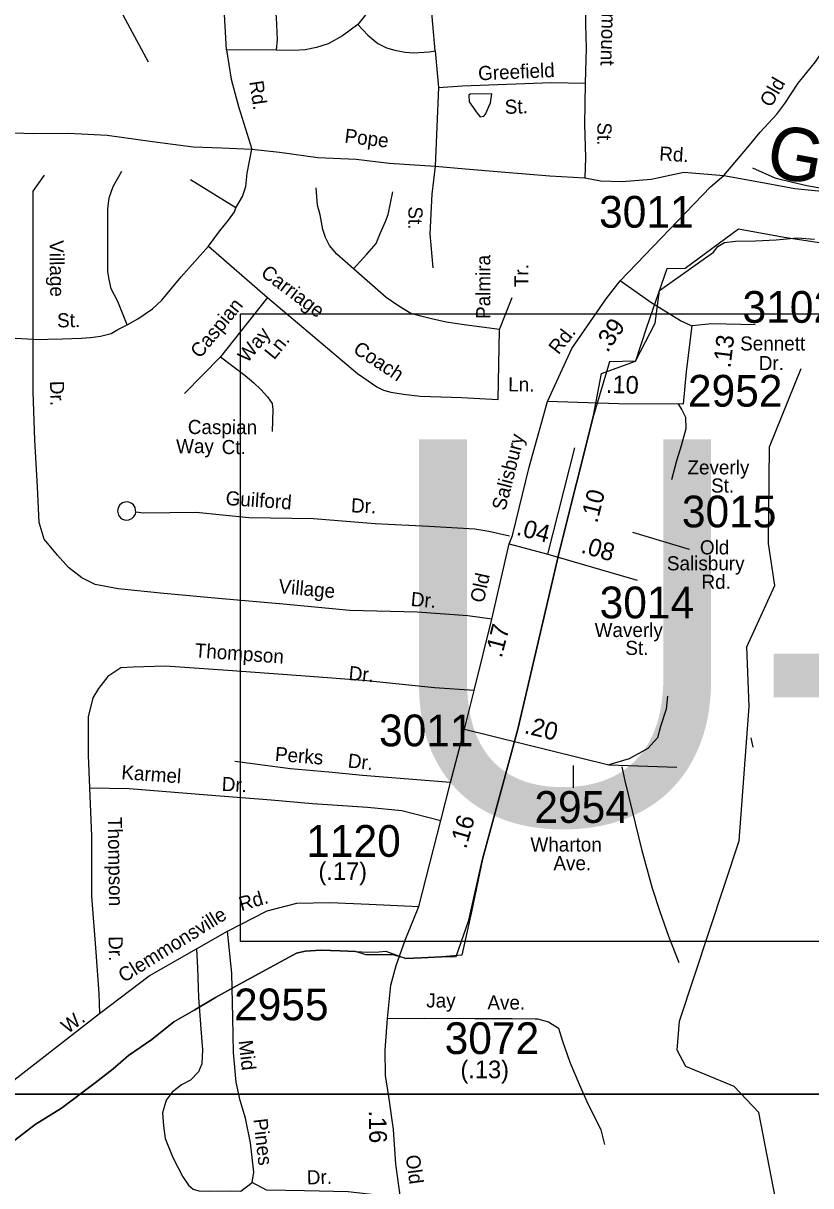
# Model space of a CAD drawing. Extents: x 1551653 to 1702041, y 811336 to 920032.
# Drawn here: x 1621198 to 1624858, y 830882 to 836287 of the extents above; entities that cross this region are included whole.
import ezdxf

# ---------------------------------------------------------------- set-up
doc = ezdxf.new("R2010")
doc.units = 0
for name, color, linetype in [('Old_Level_10', 7, 'Continuous'), ('Old_Level_11', 7, 'Continuous'), ('Old_Level_17', 7, 'Continuous'), ('Old_Level_22', 7, 'Continuous'), ('Old_Level_3', 7, 'Continuous'), ('Old_Level_32', 7, 'Continuous'), ('Old_Level_35', 7, 'Continuous'), ('Old_Level_48', 7, 'Continuous'), ('Old_Level_49', 7, 'Continuous'), ('Old_Level_59', 7, 'Continuous'), ('Old_Level_62', 7, 'Continuous'), ('Old_Level_63', 7, 'Continuous'), ('Old_Level_8', 7, 'Continuous')]:
    doc.layers.add(name, color=color, linetype=linetype)

msp = doc.modelspace()

# ---------------------------------------------------------------- linework, layer by layer
at = {"layer": 'Old_Level_11'}
for p, q in [((1624294.797, 833839.021), (1624030.296, 833918.024)), ((1623755.925, 832732.184), (1623755.925, 832834.888))]:
    msp.add_line(p, q, dxfattribs=at)
at = {"layer": 'Old_Level_3'}
for points in [[(1624586.463, 835614.673), (1624691.45, 835567.101), (1624773.471, 835547.416), (1624839.088, 835532.652), (1624918.648, 835517.888), (1625006.41, 835514.607), (1625104.835, 835517.068), (1625202.44, 835523.63), (1625368.942, 835544.955), (1625527.242, 835564.64), (1625640.431, 835570.382), (1625758.541, 835581.044), (1625883.213, 835597.448), (1626047.254, 835611.392), (1626121.073, 835623.695), (1626215.397, 835645.841), (1626309.721, 835680.289)], [(1629043.681, 832017.341), (1622207.164, 832017.341), (1622207.164, 834935.942), (1629043.681, 834935.942), (1629043.681, 832017.341)]]:
    msp.add_lwpolyline(points, dxfattribs=at)
at = {"layer": 'Old_Level_32'}
for p, q in [((1623635.788, 833818.359), (1623761.19, 834312.553)), ((1623455.522, 833865.425), (1623635.788, 833818.359)), ((1623635.788, 833818.359), (1624051.716, 833696.942))]:
    msp.add_line(p, q, dxfattribs=at)
for points in [[(1624453.414, 835578.659), (1624651.343, 835542.519), (1624783.369, 835517.969), (1624925.003, 835504.679), (1625137.454, 835526.828), (1625447.278, 835584.416), (1625845.623, 835637.575), (1626193.53, 835706.803)], [(1623634.03, 834527.505), (1623748.101, 834774.493), (1623906.556, 835004.705), (1623971.363, 835088.713), (1624391.839, 835526.064), (1624453.414, 835578.659)], [(1624266.654, 834515.542), (1624279.956, 834665.796), (1624306.562, 834880.718), (1624397.777, 834890.227), (1624599.212, 834886.424)], [(1623455.522, 833865.425), (1623472.083, 833904.803), (1623548.755, 834221.984), (1623634.03, 834527.505)], [(1624266.654, 834515.542), (1623964.951, 834516.498), (1623634.03, 834527.505)], [(1623247.882, 833003.976), (1623293.194, 833184.275), (1623376.186, 833516.503), (1623455.522, 833865.425)], [(1623036.266, 832179.534), (1623138.155, 832579.596), (1623183.653, 832756.34), (1623247.882, 833003.976)], [(1623247.882, 833003.976), (1623919.525, 832837.895), (1624235.423, 832827.479)], [(1622147.926, 832065.889), (1622332.11, 832160.021), (1622469.269, 832195.321), (1622622.102, 832199.242), (1622806.287, 832191.399), (1623036.266, 832179.534)], [(1622890.285, 831659.705), (1622906.945, 831814.771), (1622930.458, 831904.98), (1622973.565, 832022.646), (1623036.266, 832179.534)], [(1618639.488, 830898.254), (1619047.72, 830894.332), (1619435.682, 830886.488), (1619553.247, 830886.488), (1619721.756, 830949.242), (1619945.128, 831043.374), (1620244.62, 831137.121), (1620539.396, 831177.19), (1620754.932, 831200.723), (1620921.488, 831227.331), (1621021.412, 831271.322), (1621097.834, 831329.307), (1621552.417, 831682.303), (1621783.475, 831858.014), (1622002.929, 831983.524), (1622147.926, 832065.889)], [(1622951.6, 830825.399), (1622708.316, 830853.938), (1622504.538, 830857.86), (1622328.191, 830861.782), (1622261.571, 830897.082), (1622269.409, 830944.148), (1622253.734, 831081.424), (1622230.221, 831195.167), (1622206.708, 831277.532), (1622187.114, 831363.82), (1622175.357, 831501.096), (1622171.439, 831661.905), (1622167.52, 831869.78), (1622147.926, 832065.889)], [(1622890.285, 831659.705), (1623060.613, 831661.454), (1623296.308, 831659.873), (1623469.988, 831659.351), (1623576.638, 831657.733)], [(1622951.6, 830825.399), (1622930.157, 830981.521), (1622918.438, 831143.647), (1622896.909, 831295.769), (1622882.293, 831393.918), (1622880.082, 831511.832), (1622890.285, 831659.705)]]:
    msp.add_lwpolyline(points, dxfattribs=at)
at = {"layer": 'Old_Level_35'}
for p, q in [((1623112.377, 836157.615), (1623086.622, 836450.107)), ((1622375.628, 836161.295), (1622142.002, 836163.134)), ((1623112.377, 836157.615), (1623128.013, 835988.374)), ((1623128.013, 835988.374), (1623112.377, 835622.3)), ((1622185.304, 835429.051), (1621974.877, 835559.099)), ((1622058.429, 835249.46), (1622333.84, 835011.038)), ((1622333.84, 835011.038), (1622114.13, 834735.459)), ((1623410.731, 834862.411), (1623469.527, 835011.038)), ((1623404.542, 834537.291), (1623410.731, 834862.411)), ((1622114.13, 834735.459), (1621947.026, 834565.158))]:
    msp.add_line(p, q, dxfattribs=at)
for points in [[(1624453.414, 835578.659), (1624565.427, 835710.17), (1624622.474, 835779.964), (1624699.676, 835864.053), (1624737.118, 835913.941), (1624799.07, 836008.164), (1624880.14, 836107.89), (1624929.701, 836179.797), (1624969.058, 836254.316), (1624998.794, 836318.785), (1625036.257, 836398.989), (1625053.838, 836474.818), (1625092.438, 836608.906), (1625128.769, 836708.904), (1625157.683, 836795.719), (1625182.463, 836912.258), (1625212.2, 837036.236), (1625266.717, 837239.062), (1625281.868, 837356.576)], [(1622142.002, 836163.134), (1622122.687, 836521.85), (1622130.965, 836827.22), (1622144.761, 837079.241)], [(1622764.698, 837033.252), (1622784.013, 836967.027), (1622807.928, 836889.765), (1622841.04, 836818.022), (1622874.152, 836735.241), (1622887.029, 836676.375), (1622890.708, 836610.15), (1622883.35, 836536.567), (1622878.751, 836497.936), (1622856.676, 836444.588), (1622834.601, 836400.439), (1622814.366, 836359.968), (1622777.574, 836312.139), (1622753.66, 836280.866)], [(1622375.628, 836161.295), (1622379.307, 836210.963), (1622375.628, 836313.979), (1622362.751, 836429.872), (1622338.837, 836553.123)], [(1623808.357, 836464.903), (1623810.673, 836282.938), (1623814.173, 836170.493), (1623808.655, 836008.61)], [(1622753.66, 836280.866), (1622680.997, 836227.519), (1622614.772, 836190.728), (1622561.425, 836174.171), (1622508.077, 836163.134), (1622454.73, 836159.455), (1622375.628, 836161.295)], [(1622753.66, 836280.866), (1622799.649, 836231.198), (1622845.638, 836192.567), (1622886.109, 836172.332), (1622924.74, 836161.295), (1622972.569, 836152.097), (1623013.04, 836148.418), (1623084.783, 836153.936), (1623112.377, 836157.615)], [(1622142.002, 836163.134), (1622164.077, 836027.005), (1622199.029, 835900.075), (1622260.442, 835701.028)], [(1623128.013, 835988.374), (1623238.387, 835995.733), (1623652.291, 836010.45), (1623808.655, 836008.61)], [(1623808.655, 836008.61), (1623806.193, 835816.3), (1623810.494, 835662.771), (1623807.735, 835567.113)], [(1620821.172, 835784.934), (1621015.819, 835781.934), (1621247.393, 835774.434), (1621408.977, 835775.108), (1621588.698, 835766.46), (1621799.317, 835735.988), (1621987.959, 835711.516), (1622120.707, 835708.02), (1622260.442, 835701.028)], [(1622185.304, 835429.051), (1622216.248, 835481.689), (1622231.721, 835528.135), (1622237.91, 835590.063), (1622260.442, 835701.028)], [(1622260.442, 835701.028), (1622389.119, 835686.477), (1622566.71, 835661.664), (1622744.589, 835654.593), (1622898.099, 835636.273), (1623112.377, 835622.3)], [(1623112.377, 835622.3), (1623097.427, 835492.504), (1623086.947, 835307.21), (1623100.92, 835149.885)], [(1623112.377, 835622.3), (1623253.714, 835609.683), (1623419.308, 835595.119), (1623645.886, 835576.411), (1623807.735, 835567.113)], [(1621244.841, 834816.536), (1621244.571, 835351.641), (1621244.571, 835506.46), (1621297.178, 835580.774)], [(1621680.898, 834884.086), (1621637.575, 834992.459), (1621606.629, 835051.291), (1621597.346, 835094.64), (1621591.157, 835131.797), (1621591.157, 835187.532), (1621591.157, 835264.942), (1621591.157, 835339.255), (1621591.157, 835422.858), (1621597.346, 835475.497), (1621615.913, 835528.135), (1621656.142, 835599.352)], [(1623807.735, 835567.113), (1623881.318, 835554.236), (1623980.654, 835550.556), (1624116.398, 835561.155), (1624268.095, 835593.607), (1624453.414, 835578.659)], [(1622733.032, 835144.183), (1622655.669, 835212.303), (1622621.63, 835252.557), (1622603.063, 835289.713), (1622590.685, 835326.87), (1622578.306, 835394.991), (1622565.929, 835441.437), (1622559.739, 835521.942)], [(1622733.032, 835144.183), (1622794.923, 835212.303), (1622838.246, 835261.845), (1622856.813, 835308.291), (1622881.569, 835364.026), (1622893.947, 835398.087), (1622915.609, 835503.364)], [(1622058.429, 835249.46), (1622111.035, 835320.677), (1622151.264, 835370.22), (1622179.114, 835410.472), (1622185.304, 835429.051)], [(1621680.898, 834884.086), (1621730.41, 834911.954), (1621798.489, 834958.399), (1621841.813, 834998.653), (1621931.553, 835107.026), (1622058.429, 835249.46)], [(1623410.731, 834862.411), (1623246.721, 834884.086), (1623163.17, 834896.471), (1623095.09, 834911.954), (1623045.578, 834924.34), (1622999.16, 834936.725), (1622943.459, 834970.785), (1622884.663, 835011.038), (1622733.032, 835144.183)], [(1624306.319, 834878.79), (1624252.589, 834903.491), (1624114.019, 834987.55), (1623971.363, 835088.713)], [(1622333.84, 835011.038), (1622751.599, 834658.05), (1622801.112, 834623.989), (1622841.341, 834596.122), (1622872.285, 834580.64), (1622906.325, 834571.351), (1622965.121, 834562.062), (1623042.484, 834552.773), (1623234.343, 834546.579), (1623404.542, 834537.291)], [(1621244.841, 834816.536), (1621380.73, 834819.062), (1621467.376, 834822.158), (1621510.699, 834825.255), (1621557.117, 834831.448), (1621606.629, 834843.833), (1621637.575, 834862.411), (1621680.898, 834884.086)], [(1621244.841, 834816.536), (1621163.603, 834820.407), (1620989.52, 834816.536), (1620837.658, 834813.219)], [(1623376.186, 833516.503), (1623263.554, 833531.334), (1623029.399, 833549.132), (1622715.262, 833556.909), (1622406.077, 833585.394), (1622122.619, 833609.757), (1621851.399, 833635.669), (1621639.913, 833656.768), (1621532.253, 833676.361), (1621470.849, 833707.424), (1621407.607, 833756.335), (1621356.528, 833813.002), (1621295.131, 833887.534), (1621271.92, 833964.951), (1621264.183, 834131.397), (1621252.578, 834348.164), (1621244.841, 834572.673), (1621244.841, 834692.669), (1621244.841, 834816.536)], [(1622114.13, 834735.459), (1622228.627, 834648.76), (1622268.856, 834614.7), (1622302.895, 834583.737), (1622333.84, 834549.676), (1622355.502, 834518.712), (1622358.596, 834490.845), (1622355.502, 834388.664)], [(1624240.764, 834517.918), (1624258.402, 834489.742), (1624275.715, 834455.372), (1624277.024, 834401.517), (1624255.797, 834321.901), (1624233.267, 834252.077), (1624210.56, 834163.443)], [(1621720.432, 834023.396), (1621717.873, 834035.257), (1621709.91, 834047.225), (1621700.067, 834055.227), (1621684.375, 834060.949), (1621670.356, 834060.434), (1621658.66, 834056.067), (1621647.282, 834047.494), (1621638.801, 834033.859), (1621636.088, 834018.505), (1621640.307, 833999.607), (1621649.264, 833987.419), (1621659.733, 833980.605), (1621672.843, 833975.936), (1621689.073, 833977.005), (1621703.027, 833984.128), (1621712.61, 833992.937), (1621719.037, 834004.013), (1621721.426, 834013.17), (1621720.432, 834023.396)], [(1623457.849, 833901.646), (1623362.233, 833922.998), (1623296.419, 833933.94), (1623082.771, 833947.076), (1622833.274, 833958.743), (1622546.229, 833981.731), (1622246.865, 833987.663), (1622001.639, 834011.814), (1621757.115, 834008.789), (1621721.426, 834013.17)], [(1623293.194, 833184.275), (1623109.427, 833196.14), (1622795.242, 833228.77), (1622529.949, 833248.998), (1622148.706, 833276.741), (1621858.619, 833296.995), (1621709.14, 833291.925), (1621651.246, 833288.9), (1621591.859, 833249.534), (1621547.4, 833193.174), (1621520.799, 833149.981), (1621500.051, 833060.992), (1621500.051, 832883.012), (1621505.98, 832731.731)], [(1624192.152, 833157.543), (1624185.135, 833097.655), (1624160.069, 833016.117), (1624145.213, 832964.388), (1624100.588, 832915.067), (1624013.954, 832866.396), (1623919.525, 832837.895)], [(1623183.653, 832756.34), (1622988.029, 832771.171), (1622774.622, 832788.97), (1622617.956, 832804.619), (1622440.358, 832819.228), (1622181.822, 832854.228)], [(1623979.374, 832828.876), (1623994.282, 832764.739), (1624028.255, 832624.372), (1624071.457, 832445.796), (1624120.62, 832265.098), (1624156.841, 832156.702), (1624197.139, 832042.224), (1624245.279, 831919.58)], [(1621505.98, 832731.731), (1621514.872, 832506.29), (1621514.922, 832228.335), (1621535.67, 831967.3), (1621549.52, 831775.552), (1621552.417, 831682.303)], [(1621505.98, 832731.731), (1621689.748, 832728.764), (1622054.32, 832699.101), (1622350.719, 832675.37), (1622542.494, 832658.039), (1622797.217, 832642.351), (1622957.889, 832626.662), (1623138.155, 832579.596)], [(1622002.929, 831983.524), (1622007.183, 831894.941), (1622013.19, 831756.943), (1622022.836, 831611.064), (1622031.448, 831512.836), (1622028.354, 831449.063), (1622011.776, 831411.179), (1621975.362, 831371.894), (1621932.905, 831350.543), (1621890.605, 831317.183), (1621862.029, 831279.542), (1621845.008, 831219.854), (1621850.195, 831159.913), (1621857.219, 831101.741), (1621893.847, 831013.348), (1621940.431, 830922.551), (1621965.867, 830884.215), (1621987.508, 830865.967), (1622013.354, 830857.637), (1622065.365, 830856.784), (1622161.228, 830857.44), (1622209.24, 830856.666), (1622261.571, 830897.082)], [(1623576.638, 831657.733), (1623587.816, 831657.563), (1623638.568, 831644.123), (1623686.25, 831614.578), (1623704.415, 831553.216), (1623738.475, 831455.491), (1623781.618, 831353.221), (1623822.536, 831262.575), (1623857.323, 831192.031), (1623881.526, 831141.862), (1623899.691, 831073.682)]]:
    msp.add_lwpolyline(points, dxfattribs=at)
at = {"layer": 'Old_Level_48'}
msp.add_lwpolyline([(1621139.288, 831077.997), (1621253.982, 831165.687), (1621375.586, 831242.38), (1621532.164, 831359.955), (1621615.944, 831424.729), (1621687.784, 831486.523), (1621795.471, 831562.238), (1621898.207, 831642.957), (1621995.867, 831699.715), (1622091.54, 831756.48), (1622185.211, 831810.25), (1622328.682, 831886.906), (1622414.37, 831933.701), (1622468.173, 831962.572), (1622507.973, 831971.493), (1622580.551, 831976.368), (1622670.987, 831973.222), (1622741.548, 831971.109), (1622800.177, 831968.018), (1622850.876, 831968.934), (1622883.69, 831972.874), (1622975.977, 831938.77), (1623046.561, 831941.65), (1623143.988, 831946.483), (1623209.595, 831947.375), (1623269.187, 832115.753), (1623332.157, 832399.377), (1623495.882, 833004.443), (1623690.757, 833832.985), (1623848.186, 834463.261), (1623885.969, 834658.647), (1624043.396, 834715.372), (1624134.751, 834892.333), (1624155.432, 835043.818), (1624406.02, 835222.805), (1624426.017, 835248.737), (1624456.909, 835266.66), (1624507.627, 835272.569), (1624601.066, 835274.413), (1624697.506, 835280.246), (1624794.953, 835289.071), (1624874.441, 835282.949)], dxfattribs=at)
at = {"layer": 'Old_Level_49'}
msp.add_lwpolyline([(1624998.953, 835249.469), (1624733.863, 835290.693), (1624522.712, 835329.327), (1624273.539, 835146.833), (1624188.938, 835145.295), (1624093.882, 834871.225), (1624043.396, 834715.372), (1623922.248, 834712.929), (1623848.186, 834463.261), (1623690.757, 833832.985), (1623495.882, 833004.443), (1623332.157, 832399.377), (1623283.29, 832163.349), (1623235.603, 831954.092), (1623143.988, 831946.483), (1623046.561, 831941.65), (1622975.977, 831938.77), (1622917.175, 831955.631), (1622854.106, 831955.631), (1622789.497, 831955.631), (1622741.548, 831971.109), (1622670.987, 831973.222), (1622580.551, 831976.368), (1622507.973, 831971.493), (1622468.173, 831962.572), (1622414.37, 831933.701), (1622328.682, 831886.906), (1622185.211, 831810.25), (1622091.54, 831756.48), (1621995.867, 831699.715), (1621898.207, 831642.957), (1621795.471, 831562.238), (1621687.784, 831486.523), (1621615.944, 831424.729), (1621532.164, 831359.955), (1621375.586, 831242.38), (1621253.982, 831165.687), (1621139.288, 831077.997)], dxfattribs=at)
at = {"layer": 'Old_Level_59'}
for points in [[(1621780.714, 836105.458), (1621576.789, 836483.83), (1621461.755, 836617.473), (1621362.715, 836685.089), (1621088.765, 836772.698), (1619699.743, 837634.737), (1619543.698, 837802.008)], [(1625313.761, 829688.456), (1625156.794, 829773.758), (1625082.77, 829909.81), (1625051.807, 830041.761), (1624815.792, 830470.012), (1624759.813, 830704.181), (1624694.811, 830813.833), (1624616.789, 831222.451), (1624501.755, 831342.97), (1624277.735, 831436.166), (1624237.75, 831512.445), (1624247.798, 831646.857), (1624524.721, 832484.854), (1624572.244, 833109.833), (1624560.162, 833387.042), (1624690.813, 833673.079), (1624660.773, 833867.366), (1624665.796, 834316.994), (1624812.819, 834681.679)]]:
    msp.add_lwpolyline(points, dxfattribs=at)
at = {"layer": 'Old_Level_62'}
msp.add_line((1624589.62, 832920.435), (1624580.495, 832964.163), dxfattribs=at)
msp.add_lwpolyline([(1623346.799, 835864.368), (1623370.072, 835916.349), (1623376.121, 835957.616), (1623274.826, 835956.846), (1623269.187, 835951.669), (1623270.417, 835920.552), (1623306.814, 835868.879), (1623321.783, 835851.296), (1623338.597, 835853.91), (1623346.799, 835864.368)], dxfattribs=at)
at = {"layer": 'Old_Level_63'}
for points in [[(1569096.749, 874749.337), (1631612.821, 874749.337), (1631612.821, 831307.151), (1569096.749, 831307.151), (1569096.749, 874749.337)], [(1577049.889, 831307.151), (1641328.558, 831307.151), (1641328.558, 811336.298), (1577049.889, 811336.298), (1577049.889, 831307.151)]]:
    msp.add_lwpolyline(points, dxfattribs=at)

# ---------------------------------------------------------------- texts
at = {"layer": 'Old_Level_10'}
for s, rotation, p in [('Haymount', 268.519811, (1623890.99, 836490.378)), ('Greefield', 2.491394, (1623313.352, 836020.931)), ('Old', 60.128061, (1624673.65, 835891.824)), ('Rd.', 278.436444, (1622248.447, 836014.925)), ('St.', 1.524969, (1623436.517, 835865.018)), ('Pope', 353.188275, (1622688.737, 835731.871)), ('St.', 269.262722, (1623866.818, 835825.972)), ('Rd.', 356.680603, (1624152.408, 835648.553)), ('St.', 269.352772, (1622988.348, 835435.424)), ('Village', 270.844019, (1621319.937, 835277.226)), ('Palmira', 90, (1623368.379, 834911.793)), ('Carriage', 323.109353, (1622297.367, 835115.254)), ('Tr.', 90, (1623545.848, 835059.902)), ('Caspian', 50.731861, (1622019.437, 834724.747)), ('St.', 0.887178, (1621355.662, 834872.228)), ('Way', 50.731861, (1622239.381, 834703.869)), ('Ln.', 50.731861, (1622363.625, 834718.219)), ('Coach', 326.591617, (1622726.44, 834757.998)), ('Ln.', 359.629589, (1623451.538, 834574.939)), ('Dr.', 271.336422, (1621321.927, 834623.127)), ('Caspian', 359.778564, (1621962.725, 834376.721)), ('Way', 0.379253, (1621908.59, 834287.011)), ('Ct.', 359.969925, (1622120.3, 834283.225)), ('Guilford', 356.121381, (1622136.933, 834046.785)), ('Dr.', 357.676483, (1622720.351, 834012.598)), ('Village', 354.7364, (1622382.254, 833637.125)), ('Dr.', 355.152594, (1622997.166, 833577.457)), ('Thompson', 355.837967, (1621993.363, 833339)), ('Dr.', 354.984717, (1622708.384, 833233.266)), ('Perks', 355.297331, (1622366.059, 832857.509)), ('Dr.', 353.8057, (1622703.864, 832826.534)), ('Karmel', 355.863206, (1621652.397, 832772.459)), ('Dr.', 356.810633, (1622119.231, 832717.815)), ('Thompson', 270.763067, (1621591.196, 832595.63)), ('Dr.', 271.036883, (1621594.43, 832041.373))]:
    msp.add_text(s, height=65.6167, rotation=rotation, dxfattribs=at).set_placement(p)
at = {"layer": 'Old_Level_11'}
for s, height, rotation, p in [('Rd.', 65.6167, 51.668769, (1623685.172, 834742.685)), ('Salisbury', 65.6167, 75.658469, (1623438.163, 834017.239)), ('Old', 65.6167, 77.725714, (1623337.89, 833588.576)), ('Rd.', 65.6167, 16.392111, (1622211.205, 832158.156)), ('Clemmonsville', 65.61666, 31.928803, (1621665.518, 831823.939)), ('Jay', 65.6167, 359.615589, (1623070.593, 831710.604)), ('Ave.', 65.6167, 359.827911, (1623354.999, 831701.133)), ('W.', 65.6167, 36.166025, (1621404.655, 831586.135)), ('Mid', 65.6167, 276.381864, (1622198.732, 831555.375)), ('Pines', 65.6167, 276.41685, (1622267.337, 831191.173)), ('Old', 65.6167, 277.820717, (1622974.993, 831020.787)), ('Dr.', 65.6167, 1.581344, (1622516.723, 830887.303))]:
    msp.add_text(s, height=height, rotation=rotation, dxfattribs=at).set_placement(p)
for s, p in [('Sennett', (1624529.666, 834764.934)), ('Dr.', (1624616.246, 834673.612)), ('Zeverly', (1624284.783, 834188.954)), ('St.', (1624394.724, 834104.398)), ('Old', (1624342.556, 833816.911)), ('Salisbury', (1624189.314, 833742.827)), ('Rd.', (1624350.132, 833656.927)), ('Waverly', (1623853.451, 833432.75)), ('St.', (1623996.096, 833349.512)), ('Wharton', (1623555.009, 832435.533)), ('Ave.', (1623661.992, 832348.796))]:
    msp.add_text(s, height=65.6167, dxfattribs=at).set_placement(p)
at = {"layer": 'Old_Level_17'}
for s, rotation, p in [('.39', 55.460447, (1623912.704, 834752.13)), ('.13', 82.943269, (1624484.133, 834681.156)), ('.10', 358.09505, (1623904.843, 834568.277)), ('.10', 75.761622, (1623865.121, 833958.972)), ('.04', 345.367144, (1623485.566, 833908.601)), ('.08', 343.726517, (1623785.606, 833826.069)), ('.17', 75.527003, (1623421.061, 833332.185)), ('.20', 346.110786, (1623522.748, 832986.85)), ('.16', 73.972678, (1623255.805, 832444.301)), ('(.17)', 359.753908, (1622569.919, 832303.544)), ('(.13)', 359.827728, (1623229.853, 831381.729)), ('.16', 271.074369, (1622803.783, 831231.075))]:
    msp.add_text(s, height=82.0208, rotation=rotation, dxfattribs=at).set_placement(p)
at = {"layer": 'Old_Level_22'}
msp.add_text('G', height=246.062, rotation=349.500789, dxfattribs=at).set_placement((1624640.443, 835579.415))
at = {"layer": 'Old_Level_3'}
msp.add_text('U-2923', height=1788.0542, dxfattribs=at).set_placement((1622852.632, 832563.645))
at = {"layer": 'Old_Level_8'}
for s, p in [('3011', (1623874.046, 835335.991)), ('3102', (1624540.813, 834893.715)), ('2952', (1624287.047, 834503.937)), ('3015', (1624258.939, 833942.598)), ('3014', (1623876.762, 833519.746)), ('3011', (1622851.411, 832924.789)), ('2954', (1623573.351, 832568.745)), ('1120', (1622513.333, 832410.831)), ('2955', (1622177.817, 831650.856)), ('3072', (1623156.463, 831493.896))]:
    msp.add_text(s, height=147.6375, dxfattribs=at).set_placement(p)

doc.saveas('drawing.dxf')
